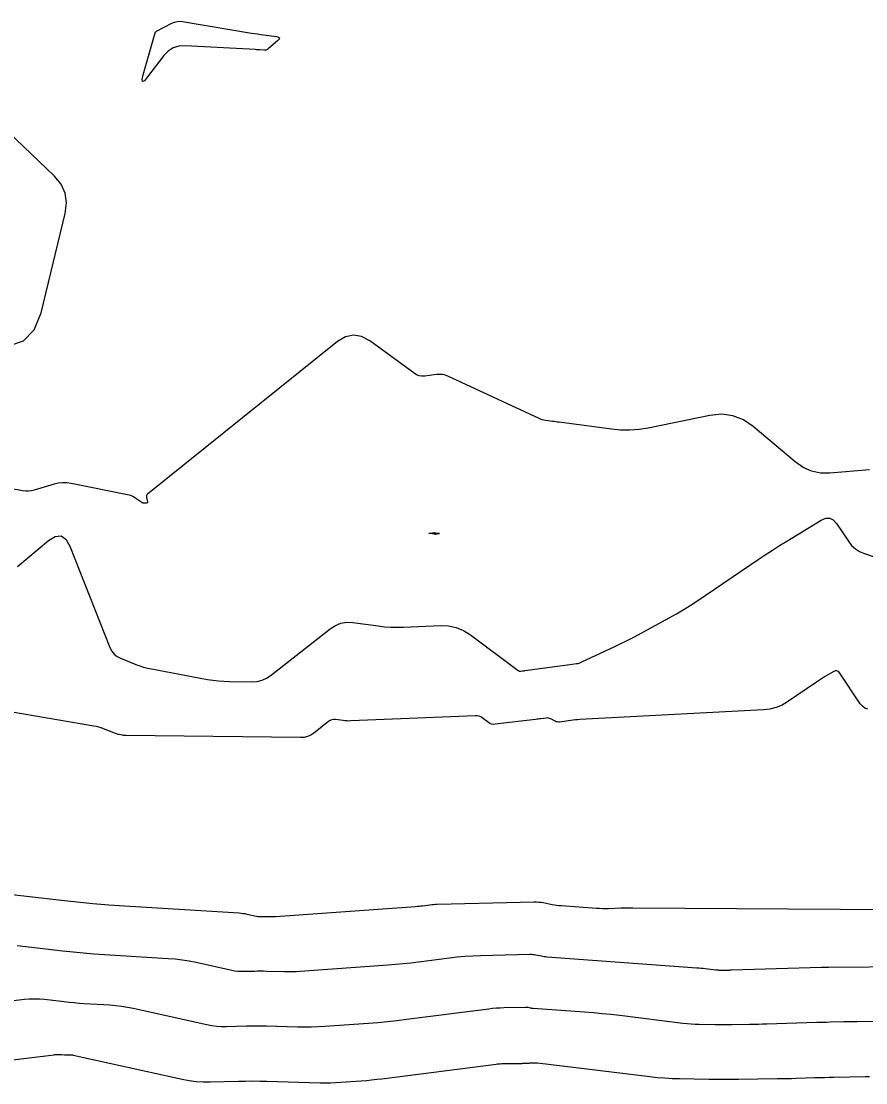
# Model space of a CAD drawing. Extents: x 1768942 to 1774819, y 723037 to 732099.
# Drawn here: x 1769605.2 to 1769650.4, y 731882 to 731938.9 of the extents above; entities that cross this region are included whole.
import ezdxf

# ---------------------------------------------------------------- set-up
doc = ezdxf.new("R2010")
doc.units = 0
doc.layers.add('R_Contours', color=7, linetype='Continuous')

msp = doc.modelspace()

# ---------------------------------------------------------------- linework, layer by layer
at = {"layer": 'R_Contours'}
for points in [[(1769618.362, 731937.369), (1769618.312, 731937.346), (1769618.258, 731937.334), (1769618.2, 731937.333), (1769617.961, 731937.352), (1769617.901, 731937.356), (1769617.842, 731937.36), (1769617.782, 731937.364), (1769617.722, 731937.367), (1769613.95, 731937.574), (1769613.611, 731937.556), (1769613.308, 731937.461), (1769613.04, 731937.291), (1769612.807, 731937.045), (1769611.946, 731935.908), (1769611.77, 731935.703), (1769611.672, 731935.654), (1769611.652, 731935.761), (1769611.711, 731936.026), (1769612.349, 731938.266), (1769612.353, 731938.276), (1769612.357, 731938.285), (1769612.363, 731938.293), (1769612.369, 731938.301), (1769612.398, 731938.33), (1769612.405, 731938.337), (1769612.413, 731938.344), (1769612.421, 731938.349), (1769612.43, 731938.354), (1769613.239, 731938.781), (1769613.379, 731938.842), (1769613.523, 731938.877), (1769613.67, 731938.889), (1769613.822, 731938.875), (1769617.502, 731938.257), (1769617.663, 731938.23), (1769617.825, 731938.205), (1769617.987, 731938.182), (1769618.149, 731938.16), (1769618.857, 731938.066), (1769618.96, 731938.04), (1769619.005, 731937.996), (1769618.992, 731937.934), (1769618.921, 731937.854), (1769618.409, 731937.403)], [(1769627.36, 731911.494), (1769627.365, 731911.492), (1769627.37, 731911.491), (1769627.374, 731911.49), (1769627.548, 731911.467), (1769627.571, 731911.463), (1769627.578, 731911.458), (1769627.571, 731911.452), (1769627.549, 731911.445), (1769627.369, 731911.4), (1769627.365, 731911.399), (1769627.362, 731911.399), (1769627.358, 731911.401), (1769627.354, 731911.403), (1769627.339, 731911.414), (1769627.336, 731911.416), (1769627.334, 731911.417), (1769627.331, 731911.417), (1769627.328, 731911.418), (1769627.313, 731911.417), (1769627.307, 731911.417), (1769627.304, 731911.418), (1769627.057, 731911.451), (1769627.026, 731911.457), (1769627.015, 731911.462), (1769627.026, 731911.468), (1769627.057, 731911.473), (1769627.319, 731911.507), (1769627.324, 731911.507), (1769627.329, 731911.507), (1769627.333, 731911.506), (1769627.338, 731911.504), (1769627.356, 731911.496)]]:
    msp.add_lwpolyline(points, close=True, dxfattribs=at)
for points in [[(1769604.52, 731921.504), (1769605.3, 731921.767), (1769605.873, 731922.358), (1769606.239, 731923.277), (1769607.532, 731928.599), (1769607.602, 731929.163), (1769607.528, 731929.685), (1769607.309, 731930.165), (1769606.945, 731930.602), (1769604.49, 731932.942)], [(1769650.605, 731914.862), (1769648.496, 731914.688), (1769647.984, 731914.693), (1769647.503, 731914.794), (1769647.053, 731914.992), (1769646.634, 731915.285), (1769644.389, 731917.186), (1769643.863, 731917.546), (1769643.3, 731917.765), (1769642.701, 731917.843), (1769642.066, 731917.78), (1769638.76, 731917.105), (1769638.268, 731917.025), (1769637.776, 731916.987), (1769637.281, 731916.991), (1769636.785, 731917.036), (1769633.988, 731917.41), (1769633.897, 731917.422), (1769633.806, 731917.434), (1769633.716, 731917.446), (1769633.625, 731917.458), (1769633.262, 731917.505), (1769633.172, 731917.52), (1769633.084, 731917.542), (1769632.998, 731917.571), (1769632.914, 731917.606), (1769628.034, 731919.876), (1769627.887, 731919.932), (1769627.737, 731919.967), (1769627.584, 731919.979), (1769627.428, 731919.97), (1769626.795, 731919.888), (1769626.641, 731919.882), (1769626.493, 731919.905), (1769626.353, 731919.956), (1769626.221, 731920.036), (1769623.84, 731921.773), (1769623.402, 731922.012), (1769622.968, 731922.084), (1769622.537, 731921.991), (1769622.111, 731921.733), (1769611.944, 731913.561), (1769611.909, 731913.525), (1769611.887, 731913.485), (1769611.878, 731913.441), (1769611.882, 731913.391), (1769611.933, 731913.143), (1769611.935, 731913.115), (1769611.927, 731913.096), (1769611.909, 731913.084), (1769611.882, 731913.08), (1769611.754, 731913.079), (1769611.723, 731913.081), (1769611.693, 731913.088), (1769611.665, 731913.099), (1769611.638, 731913.115), (1769611.267, 731913.374), (1769611.195, 731913.419), (1769611.119, 731913.456), (1769611.04, 731913.485), (1769610.958, 731913.506), (1769607.853, 731914.133), (1769607.622, 731914.165), (1769607.391, 731914.169), (1769607.162, 731914.144), (1769606.935, 731914.09), (1769605.87, 731913.77), (1769605.721, 731913.735), (1769605.571, 731913.718), (1769605.421, 731913.719), (1769605.269, 731913.739), (1769604.662, 731913.855)], [(1769604.976, 731909.687), (1769606.631, 731911.073), (1769606.994, 731911.299), (1769607.307, 731911.325), (1769607.569, 731911.153), (1769607.78, 731910.781), (1769609.926, 731905.351), (1769610.023, 731905.161), (1769610.15, 731905.002), (1769610.309, 731904.874), (1769610.498, 731904.776), (1769611.317, 731904.447), (1769611.523, 731904.37), (1769611.732, 731904.304), (1769611.944, 731904.248), (1769612.16, 731904.202), (1769615.153, 731903.646), (1769615.446, 731903.598), (1769615.741, 731903.563), (1769616.037, 731903.541), (1769616.334, 731903.531), (1769617.526, 731903.518), (1769617.816, 731903.538), (1769618.089, 731903.605), (1769618.347, 731903.719), (1769618.589, 731903.88), (1769621.725, 731906.354), (1769622.002, 731906.533), (1769622.296, 731906.648), (1769622.608, 731906.699), (1769622.937, 731906.685), (1769624.289, 731906.503), (1769624.628, 731906.465), (1769624.967, 731906.442), (1769625.307, 731906.433), (1769625.647, 731906.44), (1769627.633, 731906.522), (1769628.066, 731906.505), (1769628.478, 731906.416), (1769628.868, 731906.257), (1769629.235, 731906.026), (1769631.801, 731904.113), (1769631.826, 731904.097), (1769631.852, 731904.087), (1769631.88, 731904.083), (1769631.91, 731904.083), (1769632.03, 731904.098), (1769632.061, 731904.101), (1769632.091, 731904.105), (1769632.121, 731904.109), (1769632.151, 731904.113), (1769634.435, 731904.431), (1769634.438, 731904.431), (1769634.442, 731904.43), (1769634.449, 731904.426), (1769634.452, 731904.425), (1769634.456, 731904.425), (1769634.914, 731904.488), (1769634.991, 731904.501), (1769635.065, 731904.52), (1769635.138, 731904.545), (1769635.209, 731904.575), (1769636.969, 731905.406), (1769637.285, 731905.558), (1769637.599, 731905.713), (1769637.911, 731905.873), (1769638.22, 731906.037), (1769639.89, 731906.935), (1769640.268, 731907.145), (1769640.64, 731907.364), (1769641.007, 731907.593), (1769641.368, 731907.831), (1769644.65, 731910.062), (1769645.028, 731910.316), (1769645.41, 731910.565), (1769645.795, 731910.809), (1769646.183, 731911.048), (1769648.031, 731912.171), (1769648.266, 731912.271), (1769648.479, 731912.275), (1769648.67, 731912.182), (1769648.841, 731911.991), (1769649.479, 731911.037), (1769649.652, 731910.817), (1769649.854, 731910.634), (1769650.084, 731910.488), (1769650.342, 731910.378), (1769651.634, 731909.946)], [(1769650.525, 731902.048), (1769650.368, 731902.107), (1769650.231, 731902.205), (1769650.116, 731902.342), (1769649.027, 731903.97), (1769648.95, 731904.057), (1769648.862, 731904.1), (1769648.765, 731904.098), (1769648.658, 731904.052), (1769648.21, 731903.78), (1769648.099, 731903.712), (1769647.988, 731903.642), (1769647.879, 731903.57), (1769647.77, 731903.497), (1769646.227, 731902.448), (1769645.926, 731902.271), (1769645.61, 731902.14), (1769645.278, 731902.053), (1769644.932, 731902.012), (1769635.101, 731901.49), (1769634.978, 731901.482), (1769634.856, 731901.472), (1769634.734, 731901.459), (1769634.612, 731901.443), (1769634.013, 731901.361), (1769633.949, 731901.357), (1769633.887, 731901.363), (1769633.826, 731901.379), (1769633.767, 731901.405), (1769633.536, 731901.529), (1769633.477, 731901.555), (1769633.417, 731901.571), (1769633.354, 731901.577), (1769633.29, 731901.573), (1769633.006, 731901.533), (1769632.937, 731901.524), (1769632.868, 731901.515), (1769632.799, 731901.506), (1769632.729, 731901.498), (1769630.559, 731901.239), (1769630.461, 731901.236), (1769630.368, 731901.251), (1769630.28, 731901.285), (1769630.196, 731901.336), (1769629.872, 731901.578), (1769629.788, 731901.63), (1769629.7, 731901.667), (1769629.606, 731901.687), (1769629.508, 731901.691), (1769622.829, 731901.416), (1769622.725, 731901.414), (1769622.621, 731901.416), (1769622.518, 731901.423), (1769622.415, 731901.435), (1769622.002, 731901.491), (1769621.902, 731901.495), (1769621.807, 731901.479), (1769621.717, 731901.444), (1769621.633, 731901.389), (1769620.849, 731900.771), (1769620.686, 731900.663), (1769620.512, 731900.586), (1769620.327, 731900.54), (1769620.131, 731900.527), (1769610.796, 731900.63), (1769610.748, 731900.632), (1769610.7, 731900.635), (1769610.652, 731900.641), (1769610.605, 731900.649), (1769610.415, 731900.684), (1769610.368, 731900.694), (1769610.322, 731900.706), (1769610.276, 731900.721), (1769610.231, 731900.738), (1769609.579, 731901), (1769609.454, 731901.046), (1769609.328, 731901.085), (1769609.199, 731901.118), (1769609.069, 731901.144), (1769598.419, 731902.952)], [(1769602.5, 731892.378), (1769607.335, 731891.815), (1769608.177, 731891.722), (1769609.019, 731891.642), (1769609.862, 731891.572), (1769610.707, 731891.514), (1769616.847, 731891.135), (1769616.95, 731891.127), (1769617.053, 731891.114), (1769617.155, 731891.098), (1769617.257, 731891.078), (1769617.783, 731890.961), (1769617.825, 731890.953), (1769617.867, 731890.948), (1769617.909, 731890.945), (1769617.951, 731890.945), (1769618.122, 731890.949), (1769618.165, 731890.95), (1769618.207, 731890.951), (1769618.25, 731890.95), (1769618.293, 731890.949), (1769618.558, 731890.942), (1769618.617, 731890.941), (1769618.675, 731890.941), (1769618.734, 731890.943), (1769618.792, 731890.947), (1769626.286, 731891.486), (1769626.384, 731891.494), (1769626.482, 731891.503), (1769626.579, 731891.513), (1769626.676, 731891.525), (1769627.065, 731891.575), (1769627.163, 731891.586), (1769627.26, 731891.595), (1769627.358, 731891.601), (1769627.456, 731891.604), (1769632.658, 731891.728), (1769632.779, 731891.728), (1769632.9, 731891.721), (1769633.02, 731891.708), (1769633.139, 731891.688), (1769633.616, 731891.595), (1769633.735, 731891.574), (1769633.855, 731891.556), (1769633.976, 731891.542), (1769634.097, 731891.531), (1769635.988, 731891.392), (1769636.151, 731891.383), (1769636.313, 731891.377), (1769636.475, 731891.376), (1769636.638, 731891.38), (1769637.288, 731891.401), (1769637.451, 731891.406), (1769637.614, 731891.409), (1769637.776, 731891.411), (1769637.939, 731891.41), (1769651.84, 731891.325)], [(1769652.79, 731888.245), (1769648.41, 731888.22), (1769648.38, 731888.22), (1769648.349, 731888.219), (1769648.318, 731888.219), (1769648.287, 731888.218), (1769648.164, 731888.215), (1769648.133, 731888.215), (1769648.103, 731888.214), (1769648.072, 731888.213), (1769648.041, 731888.212), (1769643.224, 731888.065), (1769643.181, 731888.064), (1769643.138, 731888.063), (1769643.095, 731888.062), (1769643.052, 731888.062), (1769642.875, 731888.059), (1769642.834, 731888.059), (1769642.794, 731888.059), (1769642.753, 731888.059), (1769642.713, 731888.06), (1769642.551, 731888.062), (1769642.51, 731888.063), (1769642.47, 731888.066), (1769642.43, 731888.069), (1769642.39, 731888.073), (1769641.808, 731888.144), (1769641.697, 731888.157), (1769641.587, 731888.168), (1769641.476, 731888.178), (1769641.365, 731888.187), (1769633.349, 731888.776), (1769633.271, 731888.783), (1769633.193, 731888.792), (1769633.116, 731888.803), (1769633.039, 731888.817), (1769632.732, 731888.877), (1769632.655, 731888.889), (1769632.578, 731888.898), (1769632.5, 731888.902), (1769632.422, 731888.903), (1769629.775, 731888.84), (1769629.359, 731888.824), (1769628.944, 731888.798), (1769628.529, 731888.762), (1769628.116, 731888.714), (1769626.463, 731888.502), (1769626.049, 731888.452), (1769625.635, 731888.408), (1769625.221, 731888.37), (1769624.806, 731888.337), (1769620.119, 731887.999), (1769619.907, 731887.987), (1769619.694, 731887.98), (1769619.482, 731887.978), (1769619.27, 731887.981), (1769618.305, 731888.009), (1769618.15, 731888.012), (1769617.995, 731888.013), (1769617.84, 731888.012), (1769617.685, 731888.009), (1769617.065, 731887.992), (1769616.911, 731887.993), (1769616.757, 731888.002), (1769616.604, 731888.022), (1769616.453, 731888.051), (1769614.543, 731888.474), (1769614.174, 731888.549), (1769613.802, 731888.609), (1769613.428, 731888.654), (1769613.053, 731888.684), (1769609.628, 731888.896), (1769609.072, 731888.934), (1769608.517, 731888.98), (1769607.963, 731889.033), (1769607.409, 731889.093), (1769604.959, 731889.379)], [(1769652.341, 731885.321), (1769649.958, 731885.308), (1769649.777, 731885.306), (1769649.597, 731885.304), (1769649.416, 731885.301), (1769649.235, 731885.297), (1769648.511, 731885.28), (1769648.33, 731885.276), (1769648.149, 731885.271), (1769647.968, 731885.266), (1769647.787, 731885.261), (1769645.122, 731885.18), (1769644.89, 731885.173), (1769644.658, 731885.168), (1769644.425, 731885.164), (1769644.193, 731885.16), (1769643.236, 731885.149), (1769643.018, 731885.147), (1769642.8, 731885.147), (1769642.581, 731885.148), (1769642.363, 731885.15), (1769641.491, 731885.164), (1769641.273, 731885.17), (1769641.056, 731885.182), (1769640.839, 731885.2), (1769640.622, 731885.223), (1769637.232, 731885.635), (1769636.763, 731885.689), (1769636.294, 731885.738), (1769635.824, 731885.781), (1769635.354, 731885.818), (1769632.601, 731886.02), (1769632.566, 731886.023), (1769632.531, 731886.027), (1769632.496, 731886.032), (1769632.462, 731886.039), (1769632.324, 731886.065), (1769632.29, 731886.071), (1769632.255, 731886.075), (1769632.22, 731886.077), (1769632.185, 731886.077), (1769631.032, 731886.05), (1769630.829, 731886.042), (1769630.626, 731886.029), (1769630.423, 731886.011), (1769630.22, 731885.988), (1769625.805, 731885.423), (1769625.298, 731885.361), (1769624.79, 731885.307), (1769624.281, 731885.26), (1769623.772, 731885.22), (1769621.446, 731885.052), (1769621.08, 731885.03), (1769620.714, 731885.018), (1769620.348, 731885.015), (1769619.981, 731885.02), (1769618.317, 731885.068), (1769618.049, 731885.074), (1769617.782, 731885.076), (1769617.515, 731885.074), (1769617.248, 731885.069), (1769616.179, 731885.039), (1769615.912, 731885.04), (1769615.647, 731885.057), (1769615.384, 731885.091), (1769615.122, 731885.141), (1769611.18, 731886.015), (1769610.868, 731886.078), (1769610.555, 731886.128), (1769610.239, 731886.167), (1769609.922, 731886.192), (1769608.549, 731886.277), (1769608.282, 731886.295), (1769608.015, 731886.317), (1769607.749, 731886.343), (1769607.482, 731886.372), (1769606.418, 731886.496), (1769606.152, 731886.519), (1769605.886, 731886.527), (1769605.62, 731886.518), (1769605.354, 731886.494), (1769601.096, 731885.979)], [(1769599.657, 731882.666), (1769606.935, 731883.546), (1769606.971, 731883.549), (1769607.006, 731883.552), (1769607.042, 731883.553), (1769607.077, 731883.554), (1769607.225, 731883.553), (1769607.258, 731883.553), (1769607.291, 731883.552), (1769607.323, 731883.551), (1769607.356, 731883.55), (1769607.487, 731883.546), (1769607.519, 731883.545), (1769607.552, 731883.544), (1769607.584, 731883.543), (1769607.617, 731883.543), (1769607.801, 731883.542), (1769607.842, 731883.54), (1769607.883, 731883.537), (1769607.924, 731883.531), (1769607.965, 731883.523), (1769613.792, 731882.23), (1769614.164, 731882.16), (1769614.538, 731882.112), (1769614.914, 731882.088), (1769615.293, 731882.087), (1769616.811, 731882.128), (1769617.19, 731882.136), (1769617.57, 731882.138), (1769617.949, 731882.135), (1769618.329, 731882.127), (1769621.18, 731882.046), (1769621.457, 731882.041), (1769621.733, 731882.044), (1769622.01, 731882.053), (1769622.287, 731882.07), (1769623.393, 731882.149), (1769623.669, 731882.171), (1769623.945, 731882.197), (1769624.22, 731882.226), (1769624.496, 731882.26), (1769630.611, 731883.043), (1769630.686, 731883.051), (1769630.761, 731883.058), (1769630.836, 731883.062), (1769630.911, 731883.065), (1769631.213, 731883.07), (1769631.288, 731883.071), (1769631.364, 731883.073), (1769631.439, 731883.074), (1769631.514, 731883.075), (1769631.904, 731883.08), (1769631.947, 731883.08), (1769631.99, 731883.081), (1769632.033, 731883.083), (1769632.077, 731883.085), (1769632.249, 731883.093), (1769632.292, 731883.095), (1769632.335, 731883.097), (1769632.379, 731883.099), (1769632.422, 731883.101), (1769632.629, 731883.112), (1769632.678, 731883.114), (1769632.727, 731883.113), (1769632.776, 731883.11), (1769632.825, 731883.105), (1769638.854, 731882.373), (1769639.248, 731882.33), (1769639.641, 731882.298), (1769640.036, 731882.277), (1769640.431, 731882.265), (1769642.014, 731882.241), (1769642.41, 731882.236), (1769642.805, 731882.234), (1769643.201, 731882.235), (1769643.597, 731882.238), (1769645.672, 731882.263), (1769645.924, 731882.266), (1769646.177, 731882.271), (1769646.429, 731882.277), (1769646.682, 731882.284), (1769647.691, 731882.315), (1769647.943, 731882.322), (1769648.196, 731882.329), (1769648.448, 731882.336), (1769648.7, 731882.342), (1769650.395, 731882.381), (1769650.62, 731882.386)]]:
    msp.add_lwpolyline(points, dxfattribs=at)

doc.saveas('drawing.dxf')
